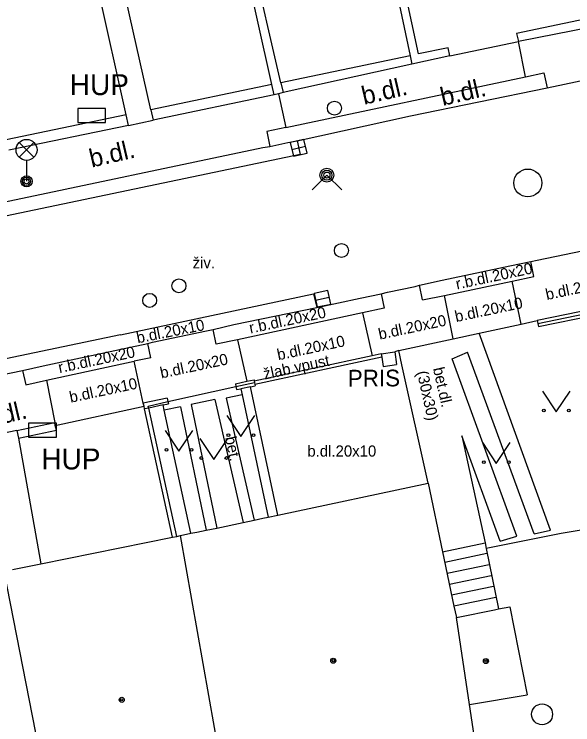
# Model space of a CAD drawing. Extents: x -596229 to -595156, y -1161237 to -1159376.
# Drawn here: x -595674.41 to -595654.4, y -1160991.56 to -1160966.09 of the extents above; entities that cross this region are included whole.
import ezdxf

# ---------------------------------------------------------------- set-up
doc = ezdxf.new("R2010")
doc.units = 0
for name, color, linetype in [('kanalizace - povrch.  znaky - skut. velikost', 7, 'Continuous'), ('Level 24', 7, 'Continuous'), ('Level 27', 7, 'Continuous'), ('Level 28', 7, 'Continuous'), ('Level 31', 7, 'Continuous'), ('Level 33', 7, 'Continuous'), ('Level 36', 7, 'Continuous'), ('Level 39', 7, 'Continuous'), ('silnoproud - povrch.  znaky a  RIS  skut. velikost', 7, 'Continuous'), ('TM - budovy zdene_ betonove - VP', 7, 'Continuous'), ('TM - chodniky - VP', 7, 'Continuous'), ('TM - komunikace - VP', 7, 'Continuous'), ('TM - letecke snimky - pomocna linie', 7, 'Continuous'), ('TM - plot drateny_ kovovy - VP', 7, 'Continuous'), ('TM - plot zdeny_ ohradni zed - VP', 7, 'Continuous'), ('TM - podezdivka plotu - VP', 7, 'Continuous'), ('TM - popis objektu', 7, 'Continuous'), ('TM - popis povrchu', 7, 'Continuous'), ('TM - poznamka', 7, 'Continuous'), ('TM - rozhrani mezi zpev. plochami mezi sebou - VP', 7, 'Continuous'), ('TM - rozhrani ploch obecne - VP', 7, 'Continuous'), ('TM - schody - VP', 7, 'Continuous'), ('TM - vjezd na pozemek', 7, 'Continuous'), ('TM - vstup do budovy - zdene_ betonove', 7, 'Continuous'), ('TM - zed operna - VP', 7, 'Continuous')]:
    doc.layers.add(name, color=color, linetype=linetype)

msp = doc.modelspace()

# ---------------------------------------------------------------- linework, layer by layer
at = {"layer": 'kanalizace - povrch.  znaky - skut. velikost'}
for points in [[(-595661.26, -1160978.27), (-595661.59, -1160978.34), (-595665.81, -1160979.25)], [(-595661.24, -1160978.39), (-595665.79, -1160979.37)]]:
    msp.add_lwpolyline(points, dxfattribs=at)
at = {"layer": 'Level 24'}
for points in [[(-595672.138, -1160969.969), (-595671.138, -1160969.969), (-595671.138, -1160969.469), (-595672.138, -1160969.469)], [(-595673.898, -1160981.249), (-595672.898, -1160981.249), (-595672.898, -1160980.749), (-595673.898, -1160980.749)]]:
    msp.add_lwpolyline(points, close=True, dxfattribs=at)
at = {"layer": 'Level 27'}
for p, q in [((-595664.463, -1160970.936), (-595663.976, -1160970.824)), ((-595663.615, -1160976.342), (-595663.125, -1160976.238))]:
    msp.add_line(p, q, dxfattribs=at)
for points in [[(-595664.407, -1160971.18), (-595663.92, -1160971.067), (-595664.033, -1160970.58), (-595664.52, -1160970.693)], [(-595663.563, -1160976.586), (-595663.074, -1160976.483), (-595663.177, -1160975.994), (-595663.666, -1160976.097)]]:
    msp.add_lwpolyline(points, close=True, dxfattribs=at)
msp.add_circle((-595656.01, -1160972.14), 0.5, dxfattribs=at)
at = {"layer": 'Level 28'}
for centre in [(-595662.69, -1160974.56), (-595668.51, -1160975.83), (-595669.56, -1160976.35)]:
    msp.add_circle(centre, 0.25, dxfattribs=at)
at = {"layer": 'Level 31'}
msp.add_lwpolyline([(-595663.74, -1160972.39), (-595663.21, -1160971.86), (-595662.68, -1160972.39)], dxfattribs=at)
for centre, radius in [((-595662.94, -1160969.46), 0.25), ((-595663.21, -1160971.86), 0.25), ((-595663.21, -1160971.86), 0.18), ((-595663.21, -1160971.86), 0.11)]:
    msp.add_circle(centre, radius, dxfattribs=at)
at = {"layer": 'Level 33'}
for p, q in [((-595674.235, -1160971.22), (-595673.705, -1160970.69)), ((-595674.235, -1160970.69), (-595673.705, -1160971.22)), ((-595673.97, -1160971.33), (-595673.97, -1160972.08))]:
    msp.add_line(p, q, dxfattribs=at)
for centre, radius in [((-595673.97, -1160970.955), 0.375), ((-595673.97, -1160972.08), 0.2), ((-595673.97, -1160972.08), 0.145), ((-595673.97, -1160972.08), 0.0876)]:
    msp.add_circle(centre, radius, dxfattribs=at)
at = {"layer": 'Level 36'}
for points in [[(-595655.49, -1160979.6), (-595654.99, -1160980.35), (-595654.49, -1160979.6)], [(-595666.79, -1160980.48), (-595666.29, -1160981.23), (-595665.79, -1160980.48)], [(-595669.01, -1160981.01), (-595668.51, -1160981.76), (-595668.01, -1160981.01)], [(-595667.76, -1160981.3), (-595667.26, -1160982.05), (-595666.76, -1160981.3)], [(-595657.64, -1160981.45), (-595657.14, -1160982.2), (-595656.64, -1160981.45)]]:
    msp.add_lwpolyline(points, dxfattribs=at)
for centre, radius in [((-595655.44, -1160980.3), 0.05), ((-595654.541, -1160980.3), 0.05), ((-595666.74, -1160981.18), 0.05), ((-595665.841, -1160981.18), 0.05), ((-595668.96, -1160981.71), 0.05), ((-595668.061, -1160981.71), 0.05), ((-595667.71, -1160982), 0.05), ((-595666.811, -1160982), 0.05), ((-595657.59, -1160982.15), 0.05), ((-595656.691, -1160982.15), 0.05), ((-595655.5, -1160991.19), 0.375)]:
    msp.add_circle(centre, radius, dxfattribs=at)
at = {"layer": 'Level 39'}
for centre, radius in [((-595662.98, -1160989.27), 0.09), ((-595662.98, -1160989.27), 0.0398), ((-595657.51, -1160989.28), 0.09), ((-595657.51, -1160989.28), 0.0398), ((-595670.56, -1160990.67), 0.09), ((-595670.56, -1160990.67), 0.0398)]:
    msp.add_circle(centre, radius, dxfattribs=at)
at = {"layer": 'silnoproud - povrch.  znaky a  RIS  skut. velikost'}
for points in [[(-595661.26, -1160978.27), (-595660.78, -1160978.2)], [(-595661.26, -1160978.27), (-595661.24, -1160978.39), (-595661.19, -1160978.72)], [(-595660.78, -1160978.2), (-595660.71, -1160978.65)], [(-595661.19, -1160978.72), (-595660.71, -1160978.65)]]:
    msp.add_lwpolyline(points, dxfattribs=at)
at = {"layer": 'TM - budovy zdene_ betonove - VP'}
for points in [[(-595665.5, -1160984.16), (-595665.31, -1160984.12), (-595664.97, -1160984.05), (-595659.58, -1160982.9)], [(-595659.58, -1160982.9), (-595659.07, -1160985.36), (-595658.66, -1160987.31), (-595658.57, -1160987.72)], [(-595668.45, -1160984.78), (-595668.08, -1160984.7), (-595667.87, -1160984.66)], [(-595673.46, -1160985.79), (-595668.74, -1160984.84)], [(-595668.74, -1160984.84), (-595668.59, -1160984.81), (-595668.45, -1160984.78)], [(-595666.43, -1160996.25), (-595668.45, -1160984.78)], [(-595674.48, -1160986), (-595673.46, -1160985.79)], [(-595672.52, -1160997.59), (-595674.77, -1160986.06)], [(-595657.21, -1160987.44), (-595657.06, -1160987.41), (-595656.65, -1160987.34)], [(-595656.65, -1160987.34), (-595656.04, -1160990.49)], [(-595658.57, -1160987.72), (-595658.51, -1160987.71)], [(-595657.51, -1160994.72), (-595658.1, -1160990.84), (-595658.57, -1160987.72)], [(-595658.1, -1160990.84), (-595656.04, -1160990.49)]]:
    msp.add_lwpolyline(points, dxfattribs=at)
at = {"layer": 'TM - chodniky - VP'}
for points in [[(-595657.76, -1160977.53), (-595656.25, -1160977.2), (-595655.67, -1160977.07)], [(-595655.2, -1160984.59), (-595657.76, -1160977.53)], [(-595658.72, -1160978.44), (-595658.17, -1160978.21)], [(-595655.78, -1160984.72), (-595658.17, -1160978.21)], [(-595656.41, -1160984.8), (-595658.72, -1160978.44)], [(-595666.24, -1160979.74), (-595666.82, -1160979.86)], [(-595667.23, -1160979.9), (-595668.07, -1160980.08)], [(-595668.07, -1160980.08), (-595667.15, -1160984.51)], [(-595667.23, -1160979.9), (-595666.21, -1160984.31)], [(-595666.82, -1160979.86), (-595665.81, -1160984.23)], [(-595668.46, -1160980.16), (-595669.04, -1160980.29)], [(-595668.46, -1160980.16), (-595667.53, -1160984.59)], [(-595657, -1160984.98), (-595658.38, -1160981.21)], [(-595658.38, -1160981.21), (-595657.54, -1160985.04)], [(-595655.78, -1160984.72), (-595655.2, -1160984.59)], [(-595657, -1160984.98), (-595656.41, -1160984.8)], [(-595657.54, -1160985.04), (-595657.5, -1160985.25)]]:
    msp.add_lwpolyline(points, dxfattribs=at)
at = {"layer": 'TM - komunikace - VP'}
for points in [[(-595655.32, -1160968.73), (-595646.51, -1160966.87), (-595646.26, -1160966.82)], [(-595664.27, -1160970.63), (-595660.21, -1160969.73), (-595655.32, -1160968.73)], [(-595665.25, -1160970.83), (-595664.61, -1160970.69), (-595664.27, -1160970.63)], [(-595675.25, -1160972.95), (-595675.03, -1160972.88), (-595665.5, -1160970.87), (-595665.25, -1160970.83)], [(-595655.67, -1160974.91), (-595644.21, -1160972.53)], [(-595656.65, -1160975.11), (-595655.9, -1160974.96), (-595655.67, -1160974.91)], [(-595659.08, -1160975.63), (-595656.65, -1160975.11)], [(-595660.05, -1160975.85), (-595659.89, -1160975.81), (-595659.08, -1160975.63)], [(-595661.04, -1160976.06), (-595660.05, -1160975.85)], [(-595662.02, -1160976.27), (-595661.27, -1160976.11), (-595661.04, -1160976.06)], [(-595663.57, -1160976.6), (-595662.02, -1160976.27)], [(-595666.54, -1160977.22), (-595663.57, -1160976.6)], [(-595667.52, -1160977.44), (-595667.29, -1160977.39), (-595666.54, -1160977.22)], [(-595669.46, -1160977.85), (-595667.52, -1160977.44)], [(-595670.47, -1160978.07), (-595669.63, -1160977.89), (-595669.46, -1160977.85)], [(-595674.11, -1160978.86), (-595673.38, -1160978.7), (-595670.47, -1160978.07)], [(-595676.33, -1160979.32), (-595674.11, -1160978.86)]]:
    msp.add_lwpolyline(points, dxfattribs=at)
at = {"layer": 'TM - letecke snimky - pomocna linie'}
for points in [[(-595669.52, -1160969.52), (-595670.54, -1160964.93)], [(-595670.4, -1160969.7), (-595671.42, -1160965.12)], [(-595664.86, -1160968.55), (-595664.78, -1160968.9)], [(-595674.26, -1160981.29), (-595673.46, -1160985.79)]]:
    msp.add_lwpolyline(points, dxfattribs=at)
at = {"layer": 'TM - plot drateny_ kovovy - VP'}
for points in [[(-595658.81, -1160967.58), (-595658.87, -1160967.29), (-595659.93, -1160967.51), (-595660.92, -1160962.88)], [(-595664.86, -1160968.55), (-595665.92, -1160963.92)], [(-595653.74, -1160966.22), (-595656.42, -1160966.78), (-595656.35, -1160967.07)], [(-595660.23, -1160967.58), (-595664.86, -1160968.55)], [(-595665.18, -1160968.61), (-595669.52, -1160969.52)], [(-595669.52, -1160969.52), (-595669.44, -1160969.89)], [(-595670.4, -1160969.7), (-595674.7, -1160970.59)], [(-595670.32, -1160970.08), (-595670.4, -1160969.7)], [(-595655.65, -1160977.18), (-595653.63, -1160976.76)], [(-595666.47, -1160979.44), (-595665.8, -1160979.29)], [(-595669.61, -1160980.14), (-595668.91, -1160979.97)], [(-595669.59, -1160980.21), (-595669.61, -1160980.14)], [(-595668.59, -1160984.81), (-595669.59, -1160980.21)], [(-595674.26, -1160981.29), (-595672.9, -1160981), (-595672.94, -1160980.83), (-595672.96, -1160980.73)], [(-595674.32, -1160981.01), (-595674.26, -1160981.29)], [(-595653.4, -1160984.47), (-595654.82, -1160984.71)]]:
    msp.add_lwpolyline(points, dxfattribs=at)
at = {"layer": 'TM - plot zdeny_ ohradni zed - VP'}
for points in [[(-595655.63, -1160977.29), (-595653.63, -1160976.88), (-595653.59, -1160976.87)], [(-595666.45, -1160979.55), (-595666.29, -1160979.52)], [(-595665.95, -1160979.45), (-595666.29, -1160979.52)], [(-595665.95, -1160979.45), (-595665.78, -1160979.41)], [(-595669.08, -1160980.1), (-595668.89, -1160980.06)], [(-595669.59, -1160980.21), (-595669.74, -1160980.24)], [(-595669.08, -1160980.1), (-595669.59, -1160980.21)]]:
    msp.add_lwpolyline(points, dxfattribs=at)
at = {"layer": 'TM - podezdivka plotu - VP'}
for points in [[(-595661.21, -1160962.94), (-595660.23, -1160967.58)], [(-595665.18, -1160968.61), (-595666.21, -1160963.98)], [(-595653.73, -1160966.55), (-595656.35, -1160967.07)], [(-595660.23, -1160967.58), (-595660.17, -1160967.88)], [(-595658.81, -1160967.58), (-595660.17, -1160967.88)], [(-595660.17, -1160967.88), (-595664.78, -1160968.9)], [(-595665.1, -1160968.98), (-595665.18, -1160968.61)], [(-595665.1, -1160968.98), (-595669.44, -1160969.89)], [(-595664.94, -1160968.94), (-595665.1, -1160968.98)], [(-595664.78, -1160968.9), (-595664.94, -1160968.94)], [(-595670.32, -1160970.08), (-595674.61, -1160970.97)], [(-595653.63, -1160976.65), (-595655.67, -1160977.07)], [(-595655.67, -1160977.07), (-595655.65, -1160977.18), (-595655.63, -1160977.29)], [(-595666.49, -1160979.34), (-595666.08, -1160979.25), (-595665.82, -1160979.2)], [(-595665.82, -1160979.2), (-595665.81, -1160979.25), (-595665.8, -1160979.29), (-595665.79, -1160979.37), (-595665.78, -1160979.41)], [(-595666.49, -1160979.34), (-595666.47, -1160979.44), (-595666.45, -1160979.55)], [(-595666.29, -1160979.52), (-595666.24, -1160979.74), (-595665.31, -1160984.12)], [(-595668.93, -1160979.85), (-595669.79, -1160980.03)], [(-595669.74, -1160980.24), (-595669.76, -1160980.14), (-595669.79, -1160980.03)], [(-595668.93, -1160979.85), (-595668.91, -1160979.97), (-595668.89, -1160980.06)], [(-595668.08, -1160984.7), (-595669.04, -1160980.29), (-595669.08, -1160980.1)], [(-595674.32, -1160981.01), (-595672.96, -1160980.73)]]:
    msp.add_lwpolyline(points, dxfattribs=at)
at = {"layer": 'TM - rozhrani mezi zpev. plochami mezi sebou - VP'}
for points in [[(-595655.79, -1160975.49), (-595655.9, -1160974.96)], [(-595659.78, -1160976.33), (-595659, -1160976.17), (-595656.57, -1160975.66), (-595655.79, -1160975.49)], [(-595656.25, -1160977.2), (-595656.57, -1160975.66)], [(-595659.78, -1160976.33), (-595659.89, -1160975.81)], [(-595670.6, -1160977.58), (-595663.69, -1160976.11)], [(-595663.69, -1160976.11), (-595663.57, -1160976.6)], [(-595661.27, -1160976.11), (-595661.16, -1160976.63)], [(-595658.68, -1160977.73), (-595659, -1160976.17)], [(-595661.16, -1160976.63), (-595661.93, -1160976.8), (-595666.41, -1160977.76), (-595667.18, -1160977.92)], [(-595661.93, -1160976.8), (-595661.59, -1160978.34)], [(-595667.18, -1160977.92), (-595667.29, -1160977.39)], [(-595666.41, -1160977.76), (-595666.08, -1160979.25)], [(-595669.52, -1160978.41), (-595669.63, -1160977.89)], [(-595673.26, -1160979.21), (-595670.12, -1160978.53)], [(-595669.52, -1160978.41), (-595670.12, -1160978.53)], [(-595669.79, -1160980.03), (-595670.12, -1160978.53)], [(-595674.11, -1160978.86), (-595674, -1160979.38), (-595673.26, -1160979.21)], [(-595673.26, -1160979.21), (-595672.96, -1160980.73)]]:
    msp.add_lwpolyline(points, dxfattribs=at)
at = {"layer": 'TM - rozhrani ploch obecne - VP'}
for points in [[(-595656.09, -1160968.33), (-595656.35, -1160967.07)], [(-595664.68, -1160970.15), (-595656.09, -1160968.33)], [(-595656.09, -1160968.33), (-595655.44, -1160968.19), (-595655.32, -1160968.73)], [(-595664.94, -1160968.94), (-595664.68, -1160970.15)], [(-595664.68, -1160970.15), (-595665.36, -1160970.29), (-595665.25, -1160970.83)], [(-595664.27, -1160970.63), (-595664.17, -1160971.12), (-595679.65, -1160974.36), (-595696.33, -1160977.88), (-595714.85, -1160981.82), (-595732.56, -1160985.58), (-595732.97, -1160985.67), (-595733.07, -1160985.18)], [(-595658.68, -1160977.73), (-595657.76, -1160977.53)], [(-595670.6, -1160977.58), (-595684.25, -1160980.44), (-595693.87, -1160982.52)], [(-595660.63, -1160978.15), (-595658.68, -1160977.73)], [(-595660.63, -1160978.15), (-595660.78, -1160978.2)], [(-595660.53, -1160978.66), (-595660.63, -1160978.15)], [(-595659.58, -1160982.9), (-595660.53, -1160978.66)], [(-595659.07, -1160985.36), (-595657.54, -1160985.04)], [(-595657.5, -1160985.25), (-595657.06, -1160987.41)]]:
    msp.add_lwpolyline(points, dxfattribs=at)
at = {"layer": 'TM - schody - VP'}
for points in [[(-595657.48, -1160985.43), (-595658.98, -1160985.75)], [(-595657.4, -1160985.83), (-595658.9, -1160986.14)], [(-595657.32, -1160986.22), (-595658.82, -1160986.53)], [(-595657.24, -1160986.61), (-595658.74, -1160986.92)], [(-595657.16, -1160987), (-595658.66, -1160987.31)]]:
    msp.add_lwpolyline(points, dxfattribs=at)
at = {"layer": 'TM - vjezd na pozemek'}
for points in [[(-595658.81, -1160967.58), (-595656.35, -1160967.07)], [(-595670.32, -1160970.08), (-595669.44, -1160969.89)], [(-595668.91, -1160979.97), (-595666.47, -1160979.44)], [(-595672.94, -1160980.83), (-595669.76, -1160980.14)], [(-595674.32, -1160981.01), (-595675.3, -1160981.22)], [(-595654.82, -1160984.71), (-595657.5, -1160985.25)]]:
    msp.add_lwpolyline(points, dxfattribs=at)
at = {"layer": 'TM - vstup do budovy - zdene_ betonove'}
for points in [[(-595667.87, -1160984.66), (-595667.53, -1160984.59), (-595667.15, -1160984.51), (-595666.21, -1160984.31), (-595665.81, -1160984.23), (-595665.5, -1160984.16)], [(-595658.51, -1160987.71), (-595657.21, -1160987.44)]]:
    msp.add_lwpolyline(points, dxfattribs=at)
at = {"layer": 'TM - zed operna - VP'}
for points in [[(-595664.97, -1160984.05), (-595665.95, -1160979.45)], [(-595668.74, -1160984.84), (-595669.74, -1160980.24)]]:
    msp.add_lwpolyline(points, dxfattribs=at)

# ---------------------------------------------------------------- texts
at = {"layer": 'TM - popis objektu'}
for p in [(-595672.42, -1160968.99), (-595673.44, -1160982.41)]:
    msp.add_text('HUP', height=0.75, dxfattribs=at).set_placement(p)
msp.add_text('PRIS', height=0.6, rotation=0.2238, dxfattribs=at).set_placement((-595662.46, -1160979.44))
at = {"layer": 'TM - popis povrchu'}
for s, height, rotation, p in [('b.dl.', 0.65, 13.11, (-595661.88, -1160969.34)), ('b.dl.', 0.65, 13.11, (-595659.06, -1160969.38)), ('b.dl.', 0.65, 13.11, (-595671.64, -1160971.59)), ('r.b.dl.20x20', 0.4, 12, (-595658.55, -1160975.96)), ('b.dl.20x20', 0.4, 12, (-595655.33, -1160976.34)), ('b.dl.20x10', 0.4, 12, (-595658.58, -1160977.13)), ('r.b.dl.20x20', 0.4, 12, (-595665.95, -1160977.54)), ('b.dl.20x20', 0.4, 12, (-595661.32, -1160977.76)), ('b.dl.20x10', 0.4, 11.1581, (-595669.99, -1160977.89)), ('b.dl.20x10', 0.4, 12, (-595664.95, -1160978.5)), ('r.b.dl.20x20', 0.4, 12, (-595672.79, -1160978.96)), ('b.dl.20x20', 0.4, 12, (-595669.14, -1160979.15)), ('bet.dl.', 0.4, 282.6289, (-595659.41, -1160978.79)), ('(30x30)', 0.4, 282.6289, (-595659.99, -1160978.92)), ('b.dl.20x10', 0.4, 12, (-595672.39, -1160980.02)), ('b.dl.', 0.65, 13.11, (-595675.51, -1160980.94)), ('bet.', 0.4, 281.7611, (-595666.86, -1160981.27))]:
    msp.add_text(s, height=height, rotation=rotation, dxfattribs=at).set_placement(p)
for s, p in [('živ.', (-595668.02, -1160975.2)), ('b.dl.20x10', (-595663.91, -1160981.95))]:
    msp.add_text(s, height=0.4, dxfattribs=at).set_placement(p)
at = {"layer": 'TM - poznamka'}
msp.add_text('žlab.vpust', height=0.4, rotation=12.1549, dxfattribs=at).set_placement((-595665.44, -1160979.19))

doc.saveas('drawing.dxf')
